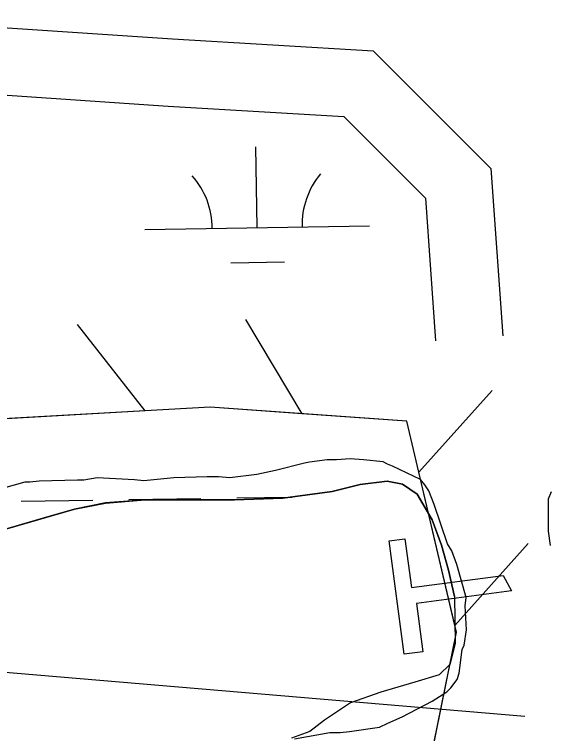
# Model space of a CAD drawing. Extents: x 3807117 to 3845308, y 337856 to 363736.
# Drawn here: x 3834109.2 to 3834346.9, y 345978 to 346298 of the extents above; entities that cross this region are included whole.
import ezdxf

# ---------------------------------------------------------------- set-up
doc = ezdxf.new("R2010")
doc.units = 0
for name, color, linetype in [('V-CHAN-DOCK', 7, 'Continuous'), ('V-RIVR-RANG', 7, 'Continuous'), ('V-ROAD-CNTR', 7, 'Continuous'), ('V-RRAP-FSHR', 7, 'Continuous'), ('V-SITE-VEGE', 7, 'Continuous'), ('V-TOPO-SHOR', 7, 'Continuous'), ('V-WETL-SWMP', 7, 'Continuous')]:
    doc.layers.add(name, color=color, linetype=linetype)

msp = doc.modelspace()

# ---------------------------------------------------------------- linework, layer by layer
at = {"layer": 'V-CHAN-DOCK'}
msp.add_lwpolyline([(3834330.34, 346041.52), (3834288.06, 346035.93), (3834290.9, 346014.46), (3834282.56, 346013.35), (3834275.9, 346063.71), (3834282.94, 346064.65), (3834285.81, 346042.95), (3834326.57, 346048.35), (3834330.34, 346041.52)], dxfattribs=at)
at = {"layer": 'V-RIVR-RANG'}
msp.add_line((3834336.34, 345985.63), (3833144.58, 346086.35), dxfattribs=at)
at = {"layer": 'V-ROAD-CNTR'}
for points in [[(3831835.02, 350986.74), (3832411.15, 350479.09), (3832910.37, 350016.21), (3833595.35, 349381.1), (3833766.7, 349184.41), (3834132.75, 348363.19), (3834265.97, 347794.44), (3834253.27, 347423.69), (3834191.22, 347105.36), (3834089.54, 346764.36), (3834056.41, 346524.51), (3834053.82, 346408.88), (3834082.16, 346293.68), (3834179.52, 346287.04), (3834268.87, 346281.79), (3834321.19, 346229.47), (3834326.51, 346154.93)], [(3831816.69, 350962.91), (3832391.03, 350456.83), (3832889.97, 349994.21), (3833573.79, 349360.19), (3833741.13, 349168.1), (3834104.19, 348353.58), (3834235.85, 347791.48), (3834223.37, 347427.09), (3834162.06, 347112.54), (3834060.13, 346770.73), (3834026.46, 346526.91), (3834023.74, 346405.58), (3834058.26, 346265.24), (3834177.62, 346257.1), (3834255.72, 346252.51), (3834292.06, 346216.17), (3834296.59, 346152.79)]]:
    msp.add_lwpolyline(points, dxfattribs=at)
at = {"layer": 'V-RRAP-FSHR'}
for p, q in [((3834167.44, 346121.6), (3834137.21, 346159.96)), ((3834237.28, 346120.3), (3834212.21, 346162.2)), ((3834289.18, 346094.26), (3834321.71, 346130.67)), ((3834305.19, 346026.11), (3834337.72, 346062.53))]:
    msp.add_line(p, q, dxfattribs=at)
for points in [[(3834138.75, 345596.82), (3834067.65, 345919.98), (3834103.48, 345944.9), (3834131.44, 345906.18), (3834159.89, 345909.59), (3834292.11, 345955.11), (3834305.9, 346023.08), (3834283.85, 346116.96), (3834196.29, 346123.24), (3834030.31, 346113.84), (3834016.59, 346158.12), (3833984.88, 346577.52), (3833999.96, 346831.56)], [(3834167.44, 346121.6), (3834097.55, 346117.65)], [(3834237.28, 346120.3), (3834196.29, 346123.24), (3834167.43, 346121.6)], [(3834289.18, 346094.26), (3834283.85, 346116.96), (3834237.28, 346120.3)], [(3834305.19, 346026.11), (3834289.18, 346094.26)], [(3834292.6, 345957.53), (3834305.9, 346023.08), (3834305.19, 346026.11)]]:
    msp.add_lwpolyline(points, dxfattribs=at)
at = {"layer": 'V-SITE-VEGE'}
for points in [[(3834233.83, 345975.73), (3834249.5, 345978.52), (3834254.11, 345978.53), (3834258.25, 345979), (3834271.62, 345980.86), (3834275.31, 345982.71), (3834281.75, 345985.48), (3834295.11, 345992.42), (3834301.55, 345996.58), (3834303.4, 345998.42), (3834306.15, 346002.11), (3834307.07, 346004.88), (3834308.44, 346015.48), (3834309.36, 346017.33), (3834310.27, 346024.24), (3834309.79, 346034.84), (3834310.25, 346038.53), (3834306.08, 346053.27), (3834303.76, 346059.26), (3834301.92, 346062.49), (3834295.9, 346079.99), (3834293.58, 346085.98), (3834291.73, 346088.74), (3834289.89, 346091.04), (3834277.43, 346097.02), (3834275.13, 346097.93), (3834273.28, 346098.85), (3834264.52, 346099.76), (3834258.53, 346100.22), (3834252.54, 346099.74), (3834248.39, 346099.74), (3834240.56, 346098.8), (3834238.25, 346098.34), (3834225.35, 346095.09), (3834217.06, 346093.24), (3834205.08, 346091.84), (3834200.01, 346092.29), (3834194.94, 346092.28), (3834180.19, 346091.8), (3834166.82, 346090.39), (3834162.68, 346090.85), (3834146.08, 346091.75), (3834140.09, 346090.81), (3834137.33, 346090.81), (3834120.27, 346090.33), (3834116.13, 346089.86), (3834113.82, 346089.85), (3834100.46, 346086.15)], [(3834347.97, 346085.6), (3834346.59, 346082.37)], [(3834346.59, 346082.37), (3834346.61, 346068.09), (3834347.54, 346061.63)]]:
    msp.add_lwpolyline(points, dxfattribs=at)
at = {"layer": 'V-TOPO-SHOR'}
for points in [[(3834305.05, 346039.06), (3834302.27, 346050.74), (3834299.28, 346061.82), (3834295.1, 346073.1), (3834288.35, 346084.57), (3834281.81, 346088.91), (3834275.08, 346090.29), (3834263.01, 346088.88), (3834250.54, 346085.7), (3834228.57, 346082.69), (3834207.19, 346082.07), (3834183.63, 346082.03), (3834165.62, 346081.8), (3834149.78, 346080.6), (3834135.93, 346077.8), (3834122.08, 346073.82), (3834106.25, 346069.24), (3834083.49, 346061.69), (3834058.76, 346055.31), (3834049.06, 346053.52), (3834035, 346053.1), (3834026.09, 346056.06), (3834015.79, 346060.99), (3834000.83, 346078.64)], [(3834305.05, 346039.06), (3834305.28, 346018.08), (3834302.92, 346008.77), (3834298.18, 346004.21), (3834287.29, 346000.83), (3834272.26, 345996.45), (3834258.8, 345991.67), (3834247.13, 345983.93), (3834240.61, 345978.98), (3834232.5, 345975.99)]]:
    msp.add_lwpolyline(points, dxfattribs=at)
at = {"layer": 'V-WETL-SWMP'}
for p, q in [((3834217.2, 346203.1), (3834216.66, 346239.1)), ((3834167.21, 346202.35), (3834267.19, 346203.85)), ((3834205.43, 346187.49), (3834229.43, 346187.85)), ((3834250.54, 346085.7), (3834263.01, 346088.88)), ((3834263.01, 346088.88), (3834275.08, 346090.29)), ((3834275.08, 346090.29), (3834281.81, 346088.91)), ((3834281.81, 346088.91), (3834288.35, 346084.57)), ((3834228.57, 346082.69), (3834250.54, 346085.7)), ((3834160.16, 346082.16), (3834192.16, 346082.64)), ((3834207.19, 346082.07), (3834228.57, 346082.69)), ((3834208.16, 346082.88), (3834232.62, 346083.25)), ((3834288.35, 346084.57), (3834295.1, 346073.09)), ((3834112.17, 346081.44), (3834144.16, 346081.92)), ((3834135.93, 346077.8), (3834149.78, 346080.59)), ((3834149.78, 346080.59), (3834165.62, 346081.81)), ((3834165.62, 346081.81), (3834183.63, 346082.03)), ((3834183.63, 346082.03), (3834207.19, 346082.07)), ((3834106.25, 346069.24), (3834135.93, 346077.8)), ((3834295.1, 346073.09), (3834299.28, 346061.82)), ((3834299.28, 346061.82), (3834302.26, 346050.74)), ((3834302.26, 346050.74), (3834305.05, 346039.06)), ((3834305.05, 346039.06), (3834305.28, 346018.07)), ((3834305.28, 346018.07), (3834302.92, 346008.77)), ((3834302.92, 346008.77), (3834298.18, 346004.21)), ((3834298.18, 346004.21), (3834287.29, 346000.82)), ((3834287.29, 346000.82), (3834272.25, 345996.45)), ((3834272.25, 345996.45), (3834258.8, 345991.67)), ((3834258.8, 345991.67), (3834247.13, 345983.94)), ((3834247.13, 345983.94), (3834240.61, 345978.98)), ((3834240.61, 345978.98), (3834232.49, 345975.99))]:
    msp.add_line(p, q, dxfattribs=at)
for centre, start, end in [((3834272.43, 346204.4), 140.0865, 181.6302), ((3834161.96, 346202.75), 0.0865, 41.6302)]:
    msp.add_arc(centre, 35.25, start, end, dxfattribs=at)

doc.saveas('drawing.dxf')
